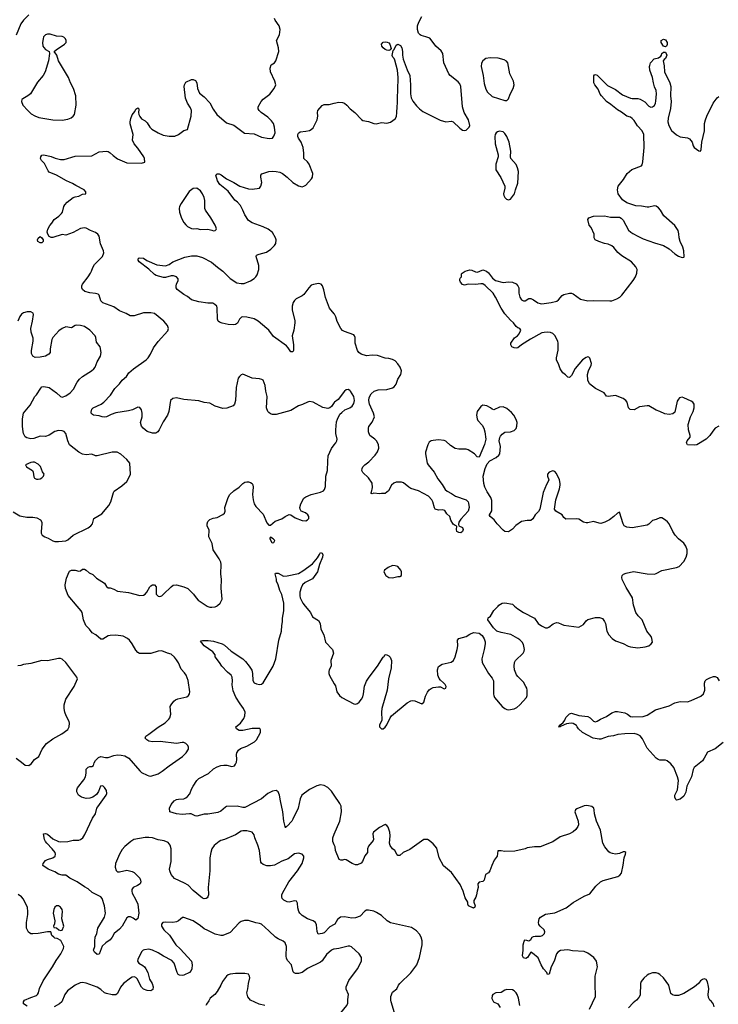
# Model space of a CAD drawing. Header units: inches. Extents: x 2134017 to 2292458, y 756222 to 916513.
# Tile 328 of 387: x 2246589 to 2254163, y 855684 to 866356. Entities that reach past the tile are written whole.
import ezdxf

# ---------------------------------------------------------------- set-up
doc = ezdxf.new("R2010")
doc.units = ezdxf.units.IN
doc.header["$MEASUREMENT"] = 0
for name, color, linetype in [('C2845', 7, 'Continuous'), ('C2846', 7, 'Continuous'), ('C2855', 7, 'Continuous'), ('C2856', 7, 'Continuous')]:
    doc.layers.add(name, color=color, linetype=linetype)

msp = doc.modelspace()

# ---------------------------------------------------------------- linework, layer by layer
at = {"layer": 'C2845', "color": 5}
for points, elevation in [([(2250000, 856550), (2249950, 856523), (2249890, 856458), (2249870, 856450), (2249825, 856445), (2249813, 856473), (2249807, 856547), (2249795, 856570), (2249770, 856588), (2249710, 856610), (2249650, 856647), (2249626, 856670), (2249614, 856690), (2249605, 856730), (2249601, 856781), (2249590, 856802), (2249570, 856805), (2249510, 856792), (2249490, 856795), (2249453, 856813), (2249436, 856830), (2249430, 856850), (2249430, 856870), (2249438, 856890), (2249508, 857012), (2249600, 857130), (2249650, 857211), (2249669, 857270), (2249669, 857290), (2249650, 857313), (2249610, 857323), (2249570, 857316), (2249498, 857262), (2249430, 857235), (2249350, 857191), (2249310, 857184), (2249270, 857185), (2249230, 857199), (2249212, 857212), (2249205, 857225), (2249190, 857350), (2249171, 857410), (2249137, 857490), (2249130, 857522), (2249109, 857550), (2249050, 857564), (2249010, 857565), (2248990, 857560), (2248930, 857521), (2248811, 857470), (2248770, 857461), (2248750, 857450), (2248696, 857404), (2248673, 857370), (2248660, 857330), (2248649, 857270), (2248649, 857130), (2248632, 856950), (2248635, 856870), (2248630, 856850), (2248622, 856838), (2248610, 856829), (2248590, 856827), (2248570, 856836), (2248470, 856917), (2248414, 856974), (2248376, 856996), (2248267, 857047), (2248231, 857090), (2248216, 857130), (2248215, 857150), (2248232, 857230), (2248231, 857370), (2248222, 857410), (2248199, 857439), (2248156, 857456), (2248092, 857468), (2248030, 857487), (2247990, 857493), (2247950, 857491), (2247825, 857470), (2247794, 857450), (2247730, 857395), (2247700, 857360), (2247672, 857310), (2247629, 857210), (2247624, 857170), (2247634, 857134), (2247650, 857120), (2247670, 857120), (2247750, 857136), (2247810, 857125), (2247830, 857112), (2247870, 857073), (2247890, 857050), (2247900, 857030), (2247904, 857010), (2247895, 856990), (2247867, 856970), (2247819, 856950), (2247805, 856930), (2247804, 856910), (2247809, 856889), (2247850, 856817), (2247870, 856770), (2247880, 856670), (2247870, 856614), (2247850, 856596), (2247819, 856619), (2247791, 856631), (2247769, 856631), (2247750, 856620), (2247700, 856530), (2247670, 856498), (2247613, 856450), (2247592, 856410), (2247570, 856382), (2247522, 856350), (2247485, 856315), (2247450, 856228), (2247430, 856222), (2247402, 856250), (2247389, 856270), (2247403, 856310), (2247403, 856370), (2247408, 856410), (2247424, 856450), (2247438, 856510), (2247507, 856630), (2247519, 856670), (2247510, 856750), (2247484, 856830), (2247470, 856850), (2247375, 856895), (2247330, 856936), (2247290, 856957), (2247211, 857011), (2247133, 857050), (2247090, 857085), (2247050, 857083), (2247010, 857093), (2246970, 857121), (2246899, 857150), (2246839, 857190), (2246843, 857210), (2246870, 857242), (2246890, 857254), (2246950, 857270), (2246972, 857288), (2246978, 857310), (2246972, 857330), (2246943, 857370), (2246882, 857430), (2246868, 857450), (2246859, 857470), (2246847, 857533), (2246870, 857535), (2246890, 857528), (2246950, 857478), (2247010, 857447), (2247030, 857444), (2247110, 857450), (2247170, 857464), (2247230, 857462), (2247250, 857471), (2247272, 857490), (2247296, 857524), (2247379, 857701), (2247411, 857750), (2247427, 857810), (2247435, 857825), (2247526, 857950), (2247533, 857970), (2247530, 858002), (2247510, 858033), (2247490, 858053), (2247465, 858050), (2247442, 857990), (2247421, 857959), (2247381, 857930), (2247350, 857919), (2247310, 857916), (2247259, 857930), (2247226, 857950), (2247210, 857988), (2247210, 858010), (2247217, 858030), (2247284, 858116), (2247301, 858150), (2247310, 858190), (2247310, 858231), (2247330, 858255), (2247350, 858261), (2247370, 858261), (2247389, 858271), (2247398, 858302), (2247412, 858328), (2247442, 858358), (2247470, 858370), (2247519, 858359), (2247550, 858358), (2247610, 858381), (2247650, 858389), (2247690, 858386), (2247730, 858377), (2247773, 858353), (2247890, 858214), (2247910, 858198), (2247970, 858167), (2247990, 858159), (2248010, 858158), (2248090, 858181), (2248135, 858210), (2248210, 858268), (2248355, 858370), (2248395, 858410), (2248420, 858450), (2248421, 858470), (2248412, 858490), (2248390, 858509), (2248370, 858520), (2248350, 858522), (2248290, 858512), (2248113, 858533), (2248030, 858529), (2247990, 858537), (2247969, 858550), (2247949, 858570), (2247955, 858590), (2247990, 858611), (2248090, 858688), (2248167, 858733), (2248206, 858774), (2248217, 858790), (2248226, 858830), (2248222, 858910), (2248230, 858931), (2248259, 858970), (2248277, 858983), (2248304, 858996), (2248402, 859018), (2248419, 859030), (2248429, 859050), (2248435, 859070), (2248415, 859195), (2248394, 859250), (2248377, 859277), (2248338, 859318), (2248310, 859384), (2248290, 859419), (2248267, 859447), (2248230, 859479), (2248190, 859489), (2248130, 859516), (2248090, 859512), (2248010, 859487), (2247887, 859487), (2247870, 859497), (2247850, 859521), (2247810, 859590), (2247780, 859630), (2247758, 859650), (2247710, 859674), (2247630, 859686), (2247570, 859681), (2247550, 859677), (2247490, 859641), (2247470, 859642), (2247415, 859690), (2247376, 859710), (2247346, 859750), (2247305, 859790), (2247280, 859850), (2247265, 859930), (2247255, 859950), (2247212, 860000)], 340), ([(2250000, 857949), (2249970, 857994), (2249930, 858035), (2249890, 858057), (2249850, 858061), (2249810, 858053), (2249730, 858013), (2249649, 857951), (2249629, 857911), (2249607, 857810), (2249551, 857689), (2249540, 857670), (2249490, 857613), (2249474, 857606), (2249470, 857598), (2249454, 857670), (2249443, 857770), (2249415, 857890), (2249407, 857950), (2249390, 857987), (2249370, 858000), (2249330, 857993), (2249281, 857970), (2249210, 857910), (2249030, 857818), (2249010, 857817), (2248948, 857832), (2248833, 857827), (2248819, 857821), (2248770, 857778), (2248737, 857763), (2248630, 857744), (2248590, 857745), (2248510, 857722), (2248490, 857727), (2248448, 857748), (2248430, 857750), (2248350, 857741), (2248288, 857750), (2248218, 857770), (2248215, 857810), (2248230, 857850), (2248265, 857890), (2248290, 857903), (2248311, 857909), (2248370, 857911), (2248390, 857920), (2248410, 857936), (2248434, 857966), (2248450, 858015), (2248469, 858050), (2248510, 858110), (2248531, 858130), (2248635, 858185), (2248690, 858237), (2248730, 858259), (2248770, 858272), (2248804, 858276), (2248836, 858276), (2248890, 858262), (2248919, 858270), (2248930, 858285), (2248938, 858310), (2248943, 858337), (2248941, 858390), (2248945, 858410), (2248961, 858439), (2248983, 858457), (2249050, 858482), (2249136, 858530), (2249157, 858550), (2249200, 858630), (2249200, 858660), (2249192, 858672), (2249175, 858675), (2249110, 858674), (2249010, 858650), (2248970, 858652), (2248941, 858670), (2248933, 858690), (2248983, 858730), (2249018, 858782), (2249030, 858810), (2249034, 858850), (2249016, 858890), (2248978, 858939), (2248933, 859013), (2248903, 859083), (2248892, 859148), (2248895, 859190), (2248891, 859231), (2248881, 859250), (2248843, 859283), (2248779, 859350), (2248756, 859390), (2248710, 859449), (2248707, 859470), (2248684, 859504), (2248590, 859570), (2248562, 859602), (2248549, 859611), (2248556, 859624), (2248570, 859626), (2248633, 859627), (2248690, 859621), (2248786, 859590), (2248810, 859576), (2248882, 859510), (2249008, 859428), (2249039, 859399), (2249078, 859350), (2249106, 859306), (2249113, 859270), (2249115, 859195), (2249130, 859170), (2249157, 859157), (2249190, 859149), (2249210, 859155), (2249230, 859170), (2249337, 859350), (2249365, 859430), (2249397, 859630), (2249428, 859730), (2249432, 859788), (2249440, 859830), (2249438, 859870), (2249451, 859949), (2249451, 860000)], 320), ([(2248621, 860000), (2248630, 859994), (2248650, 859988), (2248672, 859988), (2248710, 859993), (2248723, 860000)], 340), ([(2249684, 860000), (2249741, 859930), (2249765, 859885), (2249830, 859843), (2249846, 859810), (2249853, 859750), (2249888, 859690), (2249905, 859610), (2249982, 859530), (2249990, 859490), (2249962, 859410), (2249965, 859350), (2249945, 859310), (2249939, 859290), (2249940, 859270), (2249948, 859248), (2250000, 859158)], 320), ([(2246551, 858351), (2246610, 858310), (2246650, 858276), (2246690, 858271), (2246715, 858290), (2246750, 858338), (2246798, 858370), (2246832, 858450), (2246879, 858510), (2246950, 858562), (2247046, 858614), (2247110, 858663), (2247124, 858690), (2247129, 858730), (2247125, 858750), (2247093, 858810), (2247079, 858850), (2247072, 858890), (2247072, 858930), (2247090, 858990), (2247179, 859130), (2247217, 859210), (2247209, 859230), (2247090, 859389), (2247050, 859425), (2247030, 859433), (2247010, 859433), (2246890, 859406), (2246830, 859410), (2246710, 859376), (2246630, 859366), (2246603, 859357), (2246570, 859352)], 360), ([(2250000, 857413), (2249985, 857450), (2249983, 857470), (2249984, 857490), (2250000, 857529)], 320), ([(2246670, 855664), (2246629, 855690), (2246629, 855711), (2246642, 855730), (2246710, 855759), (2246770, 855778), (2246782, 855790), (2246793, 855810), (2246805, 855855), (2246843, 855937), (2246945, 856090), (2246983, 856157), (2247035, 856230), (2247063, 856290), (2247066, 856310), (2247034, 856374), (2246997, 856397), (2246970, 856402), (2246958, 856410), (2246938, 856430), (2246928, 856468), (2246890, 856469), (2246790, 856453), (2246730, 856449), (2246709, 856449), (2246684, 856464), (2246663, 856510), (2246662, 856570), (2246677, 856657), (2246679, 856690), (2246673, 856733), (2246630, 856825), (2246609, 856850), (2246574, 856874)], 360), ([(2250000, 856282), (2249990, 856281), (2249970, 856271), (2249915, 856225), (2249870, 856154), (2249850, 856139), (2249710, 856072), (2249650, 856028), (2249610, 856018), (2249579, 856019), (2249564, 856024), (2249555, 856035), (2249535, 856110), (2249495, 856155), (2249481, 856181), (2249477, 856210), (2249483, 856310), (2249469, 856349), (2249447, 856367), (2249390, 856393), (2249364, 856410), (2249290, 856482), (2249210, 856551), (2249190, 856561), (2249148, 856568), (2249070, 856592), (2249026, 856594), (2248990, 856581), (2248970, 856566), (2248870, 856462), (2248790, 856430), (2248770, 856428), (2248710, 856443), (2248630, 856485), (2248590, 856501), (2248550, 856536), (2248470, 856587), (2248370, 856625), (2248356, 856624), (2248311, 856590), (2248290, 856579), (2248248, 856572), (2248170, 856575), (2248142, 856570), (2248128, 856552), (2248128, 856530), (2248151, 856490), (2248214, 856434), (2248282, 856330), (2248330, 856284), (2248450, 856151), (2248458, 856110), (2248455, 856070), (2248448, 856050), (2248431, 856030), (2248370, 855998), (2248350, 855995), (2248321, 856001), (2248308, 856008), (2248296, 856030), (2248264, 856130), (2248240, 856160), (2248150, 856205), (2248090, 856243), (2248030, 856270), (2247990, 856280), (2247944, 856276), (2247927, 856270), (2247909, 856251), (2247870, 856170), (2247868, 856150), (2247881, 856130), (2247925, 856105), (2247942, 856090), (2247958, 856070), (2247978, 856030), (2247998, 855958), (2248026, 855910), (2248035, 855875), (2248034, 855846), (2248012, 855830), (2247970, 855833), (2247930, 855849), (2247910, 855869), (2247861, 855961), (2247850, 855973), (2247830, 855981), (2247810, 855979), (2247790, 855969), (2247715, 855910), (2247682, 855870), (2247650, 855801), (2247630, 855786), (2247590, 855787), (2247530, 855800), (2247510, 855810), (2247470, 855845), (2247428, 855868), (2247310, 855913), (2247270, 855920), (2247245, 855915), (2247190, 855891), (2247109, 855831), (2247080, 855790), (2247045, 855710), (2247022, 855690), (2246962, 855658)], 360), ([(2249248, 855670), (2249186, 855686), (2249090, 855729), (2249064, 855764), (2249053, 855810), (2249063, 855850), (2249069, 855910), (2249085, 855970), (2249082, 855990), (2249069, 856009), (2249030, 856016), (2248930, 856016), (2248870, 856009), (2248850, 856003), (2248830, 855989), (2248788, 855932), (2248770, 855890), (2248730, 855821), (2248706, 855790), (2248655, 855750), (2248639, 855721), (2248613, 855687), (2248608, 855670)], 380)]:
    msp.add_lwpolyline(points, dxfattribs=dict(at, elevation=elevation))
at = {"layer": 'C2845', "color": 5, "elevation": 360}
msp.add_lwpolyline([(2246990, 856753), (2246970, 856735), (2246959, 856710), (2246953, 856670), (2246971, 856589), (2246965, 856555), (2246954, 856530), (2246958, 856518), (2246990, 856514), (2247012, 856490), (2247030, 856483), (2247050, 856487), (2247066, 856530), (2247046, 856610), (2247055, 856690), (2247050, 856710), (2247030, 856738), (2247010, 856752)], close=True, dxfattribs=at)
at = {"layer": 'C2846', "color": 5}
for points, elevation in [([(2246690, 866410), (2246630, 866349), (2246602, 866310), (2246550, 866189)], 340), ([(2250000, 862206), (2249970, 862162), (2249950, 862149), (2249930, 862142), (2249874, 862154), (2249770, 862209), (2249730, 862216), (2249710, 862212), (2249655, 862185), (2249610, 862170), (2249530, 862121), (2249370, 862078), (2249330, 862076), (2249310, 862083), (2249290, 862100), (2249281, 862110), (2249265, 862150), (2249271, 862270), (2249257, 862330), (2249250, 862390), (2249241, 862421), (2249227, 862447), (2249216, 862456), (2249190, 862463), (2249110, 862472), (2249010, 862512), (2248990, 862505), (2248971, 862490), (2248959, 862470), (2248935, 862370), (2248930, 862230), (2248919, 862190), (2248905, 862170), (2248835, 862145), (2248790, 862142), (2248710, 862168), (2248650, 862200), (2248590, 862206), (2248530, 862225), (2248370, 862239), (2248290, 862258), (2248250, 862251), (2248225, 862230), (2248205, 862110), (2248193, 862070), (2248144, 861996), (2248102, 861910), (2248087, 861890), (2248065, 861875), (2248030, 861874), (2247971, 861891), (2247928, 861928), (2247910, 861950), (2247900, 861990), (2247918, 862050), (2247917, 862090), (2247908, 862128), (2247890, 862152), (2247870, 862156), (2247811, 862129), (2247770, 862116), (2247630, 862093), (2247582, 862078), (2247530, 862052), (2247510, 862047), (2247482, 862050), (2247450, 862062), (2247390, 862070), (2247377, 862077), (2247365, 862090), (2247363, 862103), (2247370, 862135), (2247385, 862150), (2247473, 862187), (2247503, 862210), (2247573, 862287), (2247622, 862358), (2247670, 862410), (2247700, 862450), (2247747, 862490), (2247773, 862527), (2247824, 862570), (2247961, 862670), (2247981, 862690), (2248007, 862730), (2248039, 862801), (2248091, 862869), (2248196, 862984), (2248201, 863010), (2248190, 863041), (2248152, 863090), (2248050, 863170), (2248010, 863178), (2247930, 863180), (2247830, 863146), (2247787, 863147), (2247744, 863170), (2247670, 863200), (2247610, 863244), (2247490, 863286), (2247470, 863310), (2247452, 863370), (2247440, 863380), (2247410, 863388), (2247350, 863395), (2247295, 863410), (2247270, 863430), (2247263, 863450), (2247263, 863470), (2247270, 863490), (2247332, 863568), (2247358, 863610), (2247369, 863630), (2247381, 863670), (2247399, 863701), (2247486, 863790), (2247501, 863830), (2247498, 863850), (2247467, 863927), (2247449, 864009), (2247436, 864030), (2247410, 864051), (2247357, 864070), (2247310, 864097), (2247290, 864101), (2247250, 864092), (2247170, 864051), (2247090, 864021), (2247048, 864028), (2246950, 863995), (2246930, 863996), (2246907, 864007), (2246893, 864030), (2246888, 864052), (2246895, 864085), (2246915, 864125), (2246939, 864150), (2246962, 864190), (2247014, 864226), (2247044, 864256), (2247054, 864270), (2247069, 864330), (2247079, 864350), (2247103, 864377), (2247170, 864428), (2247190, 864436), (2247230, 864443), (2247270, 864466), (2247306, 864470), (2247308, 864490), (2247288, 864510), (2247197, 864557), (2247161, 864581), (2247095, 864610), (2246989, 864670), (2246910, 864704), (2246897, 864717), (2246858, 864798), (2246825, 864830), (2246813, 864850), (2246817, 864870), (2246830, 864886), (2246850, 864890), (2246932, 864872), (2246975, 864855), (2247030, 864840), (2247070, 864840), (2247190, 864876), (2247370, 864882), (2247450, 864925), (2247530, 864930), (2247550, 864927), (2247570, 864914), (2247603, 864883), (2247650, 864848), (2247750, 864804), (2247910, 864801), (2247946, 864810), (2247943, 864850), (2247934, 864870), (2247870, 864965), (2247829, 865010), (2247813, 865050), (2247818, 865110), (2247787, 865227), (2247786, 865250), (2247794, 865286), (2247810, 865326), (2247838, 865362), (2247850, 865387), (2247870, 865401), (2247881, 865390), (2247882, 865382), (2247878, 865350), (2247880, 865330), (2247890, 865305), (2247910, 865282), (2247950, 865259), (2247970, 865239), (2248001, 865190), (2248021, 865170), (2248089, 865129), (2248146, 865106), (2248210, 865095), (2248270, 865095), (2248310, 865110), (2248370, 865153), (2248410, 865165), (2248447, 865310), (2248450, 865370), (2248440, 865400), (2248409, 865450), (2248387, 865507), (2248374, 865630), (2248377, 865650), (2248390, 865678), (2248450, 865708), (2248470, 865708), (2248496, 865696), (2248508, 865670), (2248517, 865610), (2248539, 865559), (2248590, 865519), (2248650, 865453), (2248686, 865386), (2248725, 865330), (2248830, 865237), (2248910, 865214), (2249025, 865125), (2249130, 865118), (2249210, 865083), (2249292, 865068), (2249329, 865071), (2249345, 865095), (2249358, 865130), (2249353, 865190), (2249342, 865230), (2249320, 865260), (2249278, 865298), (2249208, 865350), (2249186, 865370), (2249174, 865390), (2249176, 865410), (2249208, 865470), (2249230, 865495), (2249301, 865550), (2249347, 865610), (2249366, 865650), (2249355, 865690), (2249310, 865790), (2249303, 865830), (2249314, 865866), (2249350, 865890), (2249365, 865910), (2249400, 866010), (2249396, 866050), (2249373, 866130), (2249404, 866190), (2249413, 866250), (2249402, 866290), (2249358, 866350), (2249351, 866370)], 340), ([(2250000, 863168), (2249948, 863230), (2249903, 863343), (2249888, 863428), (2249871, 863470), (2249856, 863490), (2249830, 863497), (2249773, 863487), (2249750, 863477), (2249724, 863450), (2249670, 863379), (2249650, 863364), (2249586, 863330), (2249567, 863313), (2249553, 863290), (2249543, 863250), (2249543, 863210), (2249572, 863092), (2249572, 863070), (2249561, 862990), (2249542, 862930), (2249559, 862830), (2249557, 862770), (2249550, 862755), (2249530, 862757), (2249500, 862800), (2249480, 862820), (2249342, 862922), (2249290, 862990), (2249268, 863010), (2249174, 863090), (2249130, 863115), (2249050, 863133), (2249010, 863134), (2248995, 863130), (2248971, 863109), (2248950, 863068), (2248930, 863053), (2248911, 863049), (2248850, 863051), (2248786, 863066), (2248757, 863077), (2248741, 863090), (2248733, 863110), (2248731, 863231), (2248725, 863250), (2248706, 863270), (2248682, 863282), (2248630, 863284), (2248530, 863296), (2248450, 863319), (2248410, 863357), (2248370, 863376), (2248297, 863430), (2248286, 863450), (2248286, 863470), (2248289, 863490), (2248306, 863530), (2248306, 863546), (2248288, 863568), (2248258, 863578), (2248230, 863579), (2248170, 863563), (2248150, 863563), (2248070, 863584), (2248050, 863593), (2247991, 863651), (2247885, 863730), (2247874, 863750), (2247875, 863765), (2247884, 863776), (2247930, 863770), (2247967, 863747), (2248077, 863697), (2248170, 863687), (2248210, 863702), (2248250, 863731), (2248379, 863781), (2248450, 863797), (2248510, 863795), (2248570, 863779), (2248670, 863728), (2248732, 863672), (2248790, 863630), (2248870, 863550), (2248943, 863503), (2248990, 863495), (2249022, 863498), (2249090, 863524), (2249130, 863550), (2249151, 863569), (2249164, 863590), (2249183, 863650), (2249181, 863690), (2249152, 863788), (2249157, 863803), (2249185, 863815), (2249265, 863835), (2249311, 863869), (2249352, 863908), (2249367, 863930), (2249371, 863970), (2249364, 863990), (2249329, 864049), (2249284, 864084), (2249230, 864110), (2249110, 864154), (2249070, 864180), (2249030, 864239), (2249010, 864292), (2248982, 864342), (2248950, 864377), (2248921, 864401), (2248850, 864496), (2248760, 864570), (2248735, 864610), (2248714, 864670), (2248730, 864686), (2248750, 864684), (2248773, 864673), (2248830, 864632), (2248910, 864592), (2248976, 864550), (2249070, 864523), (2249110, 864520), (2249189, 864530), (2249205, 864550), (2249213, 864590), (2249204, 864650), (2249205, 864670), (2249215, 864685), (2249290, 864710), (2249330, 864715), (2249370, 864712), (2249410, 864702), (2249437, 864690), (2249490, 864648), (2249550, 864590), (2249610, 864555), (2249650, 864545), (2249670, 864550), (2249690, 864563), (2249752, 864630), (2249762, 864650), (2249766, 864690), (2249727, 864790), (2249710, 864815), (2249671, 864851), (2249668, 864870), (2249671, 864910), (2249663, 864970), (2249640, 865030), (2249611, 865070), (2249604, 865090), (2249605, 865110), (2249613, 865127), (2249630, 865140), (2249690, 865146), (2249730, 865155), (2249750, 865165), (2249770, 865185), (2249815, 865270), (2249820, 865310), (2249816, 865350), (2249823, 865370), (2249870, 865426), (2249890, 865437), (2249943, 865437), (2250000, 865451)], 320), ([(2246520, 861020), (2246590, 860980), (2246610, 860973), (2246665, 860965), (2246730, 860965), (2246775, 860955), (2246815, 860935), (2246828, 860910), (2246830, 860890), (2246822, 860810), (2246823, 860790), (2246833, 860770), (2246863, 860750), (2246898, 860738), (2246950, 860707), (2246970, 860700), (2247010, 860700), (2247091, 860709), (2247110, 860719), (2247170, 860770), (2247330, 860848), (2247359, 860870), (2247379, 860890), (2247394, 860950), (2247480, 861000), (2247556, 861090), (2247577, 861130), (2247607, 861233), (2247615, 861245), (2247697, 861303), (2247749, 861350), (2247770, 861382), (2247789, 861431), (2247784, 861550), (2247750, 861589), (2247687, 861647), (2247647, 861667), (2247590, 861667), (2247430, 861627), (2247410, 861629), (2247370, 861647), (2247310, 861640), (2247270, 861645), (2247230, 861670), (2247130, 861747), (2247111, 861790), (2247091, 861870), (2247072, 861892), (2247050, 861901), (2247010, 861903), (2246970, 861893), (2246910, 861853), (2246870, 861838), (2246810, 861840), (2246743, 861817), (2246710, 861813), (2246665, 861825), (2246650, 861833), (2246632, 861870), (2246627, 861890), (2246620, 861950), (2246620, 862030), (2246632, 862090), (2246647, 862113), (2246702, 862178), (2246754, 862270), (2246772, 862288), (2246817, 862363), (2246830, 862375), (2246850, 862381), (2246910, 862371), (2246990, 862311), (2247030, 862271), (2247050, 862264), (2247090, 862278), (2247136, 862310), (2247171, 862350), (2247213, 862427), (2247239, 862461), (2247270, 862490), (2247367, 862550), (2247392, 862570), (2247407, 862590), (2247430, 862646), (2247467, 862710), (2247474, 862750), (2247462, 862810), (2247421, 862861), (2247415, 862910), (2247406, 862930), (2247350, 862990), (2247290, 863030), (2247250, 863043), (2247210, 863045), (2247190, 863040), (2247150, 863016), (2247090, 863026), (2247050, 863009), (2247015, 862985), (2246948, 862912), (2246936, 862890), (2246918, 862790), (2246918, 862750), (2246905, 862730), (2246870, 862709), (2246810, 862697), (2246756, 862696), (2246730, 862708), (2246719, 862739), (2246717, 862770), (2246737, 862870), (2246737, 862903), (2246712, 862970), (2246710, 863010), (2246729, 863089), (2246739, 863159), (2246735, 863175), (2246709, 863189), (2246670, 863189), (2246630, 863179), (2246610, 863164), (2246590, 863139), (2246570, 863090)], 360), ([(2248723, 860000), (2248734, 860006), (2248763, 860030), (2248785, 860075), (2248774, 860194), (2248778, 860290), (2248768, 860350), (2248774, 860450), (2248770, 860476), (2248753, 860513), (2248685, 860610), (2248677, 860677), (2248640, 860750), (2248643, 860823), (2248623, 860870), (2248621, 860890), (2248630, 860916), (2248650, 860939), (2248687, 860953), (2248730, 860960), (2248790, 860993), (2248810, 861009), (2248816, 861030), (2248814, 861070), (2248850, 861177), (2248868, 861210), (2248910, 861250), (2248970, 861290), (2249010, 861328), (2249030, 861342), (2249050, 861347), (2249070, 861347), (2249090, 861341), (2249110, 861327), (2249116, 861316), (2249120, 861290), (2249113, 861210), (2249120, 861150), (2249130, 861110), (2249150, 861079), (2249230, 860997), (2249270, 860902), (2249290, 860878), (2249310, 860876), (2249359, 860921), (2249430, 860947), (2249468, 860972), (2249510, 860991), (2249530, 860990), (2249576, 860956), (2249650, 860928), (2249690, 860925), (2249710, 860934), (2249722, 860950), (2249725, 860970), (2249712, 860990), (2249689, 861010), (2249641, 861030), (2249630, 861050), (2249627, 861070), (2249637, 861110), (2249669, 861170), (2249690, 861185), (2249750, 861210), (2249850, 861236), (2249882, 861250), (2249895, 861265), (2249904, 861296), (2249909, 861410), (2249927, 861470), (2249928, 861570), (2249935, 861630), (2249950, 861670), (2249970, 861707), (2250000, 861747)], 340), ([(2249451, 860000), (2249451, 860030), (2249430, 860124), (2249408, 860170), (2249392, 860230), (2249374, 860270), (2249373, 860293), (2249359, 860350), (2249364, 860356), (2249390, 860357), (2249450, 860325), (2249490, 860329), (2249610, 860355), (2249657, 860383), (2249762, 860458), (2249817, 860523), (2249841, 860559), (2249850, 860582), (2249870, 860572), (2249875, 860555), (2249871, 860530), (2249839, 860450), (2249818, 860370), (2249764, 860296), (2249683, 860257), (2249656, 860230), (2249641, 860199), (2249628, 860150), (2249625, 860110), (2249629, 860090), (2249659, 860030), (2249684, 860000)], 320), ([(2247212, 860000), (2247115, 860115), (2247086, 860190), (2247083, 860230), (2247096, 860304), (2247124, 860370), (2247130, 860378), (2247150, 860388), (2247190, 860390), (2247230, 860379), (2247250, 860381), (2247270, 860399), (2247290, 860399), (2247310, 860390), (2247342, 860362), (2247383, 860343), (2247423, 860303), (2247508, 860248), (2247531, 860211), (2247550, 860199), (2247570, 860197), (2247610, 860184), (2247650, 860163), (2247770, 860146), (2247890, 860114), (2247930, 860117), (2247950, 860129), (2247968, 860152), (2248000, 860210), (2248010, 860221), (2248030, 860230), (2248050, 860230), (2248068, 860210), (2248070, 860130), (2248090, 860106), (2248110, 860104), (2248130, 860110), (2248150, 860128), (2248230, 860210), (2248254, 860226), (2248290, 860230), (2248370, 860209), (2248411, 860190), (2248473, 860130), (2248501, 860090), (2248525, 860065), (2248621, 860000)], 340)]:
    msp.add_lwpolyline(points, dxfattribs=dict(at, elevation=elevation))
for points, elevation in [([(2246890, 866198), (2246869, 866191), (2246849, 866171), (2246842, 866150), (2246836, 866110), (2246841, 866070), (2246850, 866053), (2246870, 866034), (2246907, 866010), (2246911, 865991), (2246900, 865910), (2246866, 865790), (2246842, 865750), (2246783, 865677), (2246706, 865554), (2246679, 865530), (2246622, 865498), (2246614, 865490), (2246608, 865470), (2246625, 865430), (2246676, 865370), (2246715, 865335), (2246752, 865312), (2246797, 865297), (2246950, 865270), (2247050, 865268), (2247110, 865276), (2247147, 865293), (2247169, 865310), (2247183, 865330), (2247203, 865430), (2247197, 865530), (2247171, 865611), (2247140, 865670), (2247118, 865730), (2247009, 865910), (2246992, 865970), (2246964, 866010), (2246983, 866030), (2247076, 866090), (2247092, 866110), (2247093, 866130), (2247087, 866147), (2247067, 866167), (2247050, 866175), (2246990, 866178), (2246918, 866198)], 360), ([(2248510, 864530), (2248470, 864527), (2248427, 864493), (2248338, 864362), (2248322, 864330), (2248317, 864310), (2248320, 864270), (2248345, 864205), (2248370, 864159), (2248390, 864134), (2248410, 864114), (2248450, 864091), (2248470, 864088), (2248510, 864093), (2248550, 864083), (2248630, 864084), (2248674, 864074), (2248690, 864066), (2248709, 864071), (2248719, 864081), (2248722, 864090), (2248717, 864110), (2248709, 864130), (2248660, 864210), (2248602, 864290), (2248595, 864310), (2248595, 864395), (2248588, 864430), (2248571, 864470), (2248550, 864502)], 340), ([(2246810, 863937), (2246785, 863950), (2246781, 863970), (2246789, 863989), (2246810, 864006), (2246830, 863991), (2246843, 863970), (2246843, 863950), (2246830, 863937)], 340), ([(2246750, 861561), (2246730, 861561), (2246710, 861557), (2246652, 861530), (2246662, 861510), (2246728, 861468), (2246737, 861450), (2246742, 861402), (2246750, 861385), (2246770, 861375), (2246790, 861375), (2246810, 861381), (2246828, 861390), (2246848, 861410), (2246855, 861430), (2246837, 861457), (2246814, 861514), (2246790, 861539)], 380), ([(2249310, 860746), (2249302, 860738), (2249302, 860730), (2249322, 860690), (2249330, 860685), (2249346, 860690), (2249355, 860710), (2249338, 860730)], 340)]:
    msp.add_lwpolyline(points, close=True, dxfattribs=dict(at, elevation=elevation))
at = {"layer": 'C2855', "color": 5}
for points, elevation in [([(2250000, 859158), (2250014, 859134), (2250026, 859070), (2250055, 859030), (2250082, 859010), (2250210, 858940), (2250230, 858936), (2250250, 858944), (2250270, 858959), (2250296, 858990), (2250310, 859016), (2250318, 859050), (2250327, 859133), (2250350, 859187), (2250378, 859230), (2250468, 859350), (2250530, 859445), (2250538, 859450), (2250550, 859474), (2250570, 859472), (2250590, 859462), (2250605, 859445), (2250619, 859410), (2250615, 859330), (2250587, 859210), (2250572, 859090), (2250516, 858890), (2250513, 858850), (2250515, 858765), (2250489, 858710), (2250490, 858690), (2250499, 858679), (2250510, 858670), (2250530, 858670), (2250550, 858686), (2250570, 858713), (2250606, 858790), (2250621, 858810), (2250790, 858953), (2250830, 858974), (2250850, 858977), (2250873, 858973), (2250950, 858941), (2250970, 858958), (2250990, 859025), (2251010, 859067), (2251030, 859094), (2251050, 859107), (2251070, 859117), (2251130, 859126), (2251150, 859125), (2251190, 859103), (2251209, 859111), (2251212, 859130), (2251203, 859150), (2251185, 859170), (2251150, 859197), (2251136, 859216), (2251122, 859250), (2251119, 859310), (2251130, 859344), (2251168, 859372), (2251267, 859393), (2251291, 859410), (2251311, 859449), (2251332, 859528), (2251340, 859570), (2251337, 859630), (2251349, 859650), (2251430, 859672), (2251470, 859697), (2251510, 859712), (2251570, 859708), (2251603, 859683), (2251626, 859646), (2251634, 859614), (2251634, 859590), (2251625, 859530), (2251598, 859430), (2251602, 859390), (2251670, 859271), (2251710, 859219), (2251725, 859190), (2251726, 859046), (2251728, 859030), (2251737, 859010), (2251819, 858910), (2251849, 858889), (2251870, 858880), (2251890, 858876), (2251950, 858887), (2251978, 858902), (2252010, 858928), (2252085, 859010), (2252091, 859030), (2252091, 859090), (2252088, 859110), (2252078, 859130), (2252050, 859174), (2251990, 859236), (2251976, 859256), (2251954, 859310), (2251951, 859350), (2251955, 859390), (2251963, 859410), (2252047, 859490), (2252058, 859510), (2252061, 859530), (2252050, 859583), (2252035, 859610), (2252010, 859634), (2251990, 859650), (2251912, 859692), (2251810, 859713), (2251763, 859730), (2251724, 859764), (2251665, 859850), (2251669, 859871), (2251694, 859890), (2251730, 859951), (2251775, 860000)], 320), ([(2251955, 860000), (2251990, 859970), (2252050, 859931), (2252170, 859870), (2252211, 859810), (2252246, 859786), (2252290, 859766), (2252310, 859766), (2252327, 859773), (2252374, 859806), (2252410, 859822), (2252430, 859820), (2252463, 859803), (2252490, 859795), (2252650, 859773), (2252700, 859800), (2252730, 859839), (2252750, 859853), (2252830, 859878), (2252876, 859876), (2252906, 859866), (2252930, 859832), (2252939, 859810), (2252953, 859730), (2252975, 859690), (2253013, 859650), (2253050, 859623), (2253130, 859594), (2253184, 859564), (2253210, 859557), (2253290, 859549), (2253370, 859557), (2253410, 859570), (2253434, 859590), (2253449, 859610), (2253444, 859650), (2253435, 859670), (2253387, 859730), (2253337, 859850), (2253295, 859895), (2253269, 859930), (2253248, 860000)], 320), ([(2254217, 858523), (2254128, 858452), (2254044, 858416), (2254011, 858350), (2253990, 858322), (2253901, 858250), (2253892, 858230), (2253872, 858150), (2253822, 858050), (2253810, 857982), (2253790, 857939), (2253750, 857907), (2253710, 857895), (2253703, 857903), (2253692, 857930), (2253693, 857950), (2253721, 858010), (2253731, 858110), (2253722, 858150), (2253681, 858250), (2253650, 858291), (2253610, 858322), (2253590, 858329), (2253530, 858331), (2253510, 858338), (2253490, 858352), (2253390, 858461), (2253341, 858561), (2253314, 858594), (2253288, 858608), (2253250, 858619), (2253150, 858617), (2253072, 858608), (2253027, 858593), (2252970, 858586), (2252890, 858557), (2252870, 858556), (2252806, 858570), (2252690, 858630), (2252649, 858670), (2252633, 858690), (2252627, 858707), (2252588, 858728), (2252569, 858731), (2252516, 858724), (2252460, 858700), (2252450, 858690), (2252429, 858690), (2252442, 858698), (2252441, 858710), (2252460, 858720), (2252481, 858739), (2252498, 858762), (2252510, 858791), (2252530, 858813), (2252550, 858833), (2252570, 858838), (2252650, 858813), (2252750, 858802), (2252773, 858790), (2252810, 858753), (2252830, 858745), (2252850, 858751), (2252886, 858774), (2252950, 858802), (2253010, 858843), (2253050, 858859), (2253070, 858859), (2253150, 858843), (2253177, 858830), (2253210, 858805), (2253230, 858800), (2253350, 858805), (2253390, 858819), (2253483, 858877), (2253630, 858919), (2253690, 858951), (2253750, 858965), (2253830, 858962), (2253870, 858975), (2253975, 859025), (2254001, 859050), (2254016, 859090), (2254014, 859166), (2254021, 859190), (2254035, 859205), (2254070, 859223), (2254110, 859236), (2254130, 859238), (2254150, 859225), (2254172, 859190)], 280), ([(2250000, 857529), (2250060, 857670), (2250078, 857770), (2250074, 857830), (2250060, 857860), (2250000, 857949)], 320), ([(2252768, 855630), (2252830, 855770), (2252833, 855810), (2252827, 855867), (2252829, 855990), (2252855, 856090), (2252842, 856150), (2252814, 856190), (2252750, 856239), (2252710, 856255), (2252582, 856262), (2252530, 856274), (2252453, 856267), (2252424, 856250), (2252408, 856230), (2252383, 856150), (2252352, 856090), (2252331, 856009), (2252310, 856008), (2252304, 856030), (2252268, 856070), (2252242, 856110), (2252210, 856186), (2252150, 856239), (2252130, 856249), (2252095, 856190), (2252078, 856182), (2252050, 856186), (2252039, 856210), (2252049, 856270), (2252049, 856330), (2252059, 856370), (2252070, 856381), (2252110, 856371), (2252130, 856386), (2252146, 856410), (2252160, 856420), (2252176, 856424), (2252237, 856423), (2252257, 856430), (2252278, 856450), (2252282, 856470), (2252275, 856490), (2252230, 856530), (2252219, 856550), (2252215, 856570), (2252220, 856610), (2252235, 856630), (2252290, 856662), (2252390, 856677), (2252512, 856728), (2252590, 856787), (2252710, 856855), (2252770, 856882), (2252834, 856966), (2252887, 857010), (2252915, 857025), (2253072, 857068), (2253096, 857084), (2253113, 857107), (2253133, 857193), (2253143, 857270), (2253158, 857310), (2253159, 857330), (2253150, 857336), (2253130, 857335), (2253090, 857318), (2253050, 857312), (2253017, 857317), (2252990, 857327), (2252977, 857337), (2252931, 857391), (2252912, 857430), (2252887, 857570), (2252841, 857670), (2252819, 857750), (2252818, 857790), (2252813, 857810), (2252790, 857829), (2252737, 857837), (2252710, 857835), (2252630, 857801), (2252616, 857790), (2252608, 857770), (2252642, 857670), (2252646, 857630), (2252640, 857610), (2252620, 857580), (2252590, 857553), (2252550, 857530), (2252450, 857500), (2252370, 857445), (2252230, 857389), (2252170, 857389), (2252090, 857379), (2252070, 857369), (2251958, 857342), (2251850, 857339), (2251810, 857349), (2251774, 857346), (2251766, 857290), (2251734, 857246), (2251707, 857190), (2251687, 857130), (2251670, 857109), (2251638, 857090), (2251626, 857030), (2251610, 857014), (2251570, 857009), (2251556, 856990), (2251559, 856950), (2251547, 856910), (2251543, 856870), (2251535, 856845), (2251513, 856810), (2251513, 856790), (2251527, 856750), (2251523, 856737), (2251510, 856725), (2251455, 856750), (2251449, 856769), (2251449, 856790), (2251418, 856838), (2251398, 856910), (2251364, 856984), (2251272, 857112), (2251185, 857185), (2251138, 857270), (2251110, 857375), (2251070, 857422), (2251030, 857458), (2251010, 857469), (2250970, 857469), (2250819, 857361), (2250747, 857330), (2250710, 857298), (2250690, 857296), (2250676, 857310), (2250657, 857350), (2250630, 857369), (2250605, 857405), (2250600, 857430), (2250606, 857510), (2250601, 857550), (2250583, 857603), (2250570, 857621), (2250550, 857632), (2250490, 857600), (2250425, 857550), (2250416, 857530), (2250424, 857470), (2250420, 857460), (2250370, 857399), (2250360, 857370), (2250359, 857330), (2250330, 857293), (2250306, 857230), (2250290, 857214), (2250250, 857197), (2250230, 857197), (2250194, 857210), (2250130, 857249), (2250110, 857252), (2250090, 857245), (2250070, 857245), (2250053, 857253), (2250014, 857350), (2250010, 857390), (2250000, 857413)], 320), ([(2250654, 855590), (2250616, 855710), (2250612, 855730), (2250614, 855770), (2250630, 855816), (2250679, 855850), (2250696, 855890), (2250712, 855910), (2250830, 856024), (2250895, 856110), (2250922, 856190), (2250954, 856330), (2250951, 856371), (2250940, 856410), (2250924, 856444), (2250890, 856481), (2250838, 856518), (2250610, 856567), (2250573, 856590), (2250510, 856647), (2250459, 856679), (2250430, 856695), (2250370, 856705), (2250350, 856704), (2250330, 856692), (2250279, 856641), (2250230, 856620), (2250190, 856618), (2250109, 856631), (2250066, 856630), (2250036, 856604), (2250007, 856553), (2250000, 856550)], 340), ([(2250000, 855563), (2250024, 855576), (2250050, 855577), (2250069, 855590), (2250136, 855670), (2250145, 855695), (2250145, 855735), (2250154, 855790), (2250129, 855849), (2250128, 855872), (2250159, 855941), (2250250, 856070), (2250296, 856150), (2250293, 856190), (2250269, 856230), (2250186, 856306), (2250170, 856315), (2250150, 856315), (2250050, 856289), (2250000, 856282)], 360), ([(2254118, 855658), (2254110, 855684), (2254090, 855713), (2254070, 855730), (2254056, 855756), (2254052, 855790), (2254060, 855850), (2254057, 855877), (2254047, 855927), (2254030, 855954), (2254010, 855961), (2253990, 855953), (2253970, 855938), (2253948, 855910), (2253906, 855874), (2253790, 855802), (2253730, 855778), (2253690, 855780), (2253666, 855786), (2253650, 855801), (2253625, 855890), (2253570, 855970), (2253530, 856007), (2253510, 856018), (2253490, 856024), (2253450, 856024), (2253410, 856012), (2253390, 855998), (2253354, 855966), (2253328, 855932), (2253320, 855910), (2253316, 855784), (2253303, 855757), (2253277, 855730), (2253240, 855700), (2253190, 855646)], 320), ([(2252012, 855672), (2251996, 855750), (2251982, 855790), (2251970, 855810), (2251949, 855830), (2251930, 855839), (2251870, 855845), (2251850, 855838), (2251810, 855813), (2251750, 855809), (2251717, 855790), (2251710, 855779), (2251708, 855748), (2251727, 855710), (2251771, 855690), (2251798, 855650)], 340)]:
    msp.add_lwpolyline(points, dxfattribs=dict(at, elevation=elevation))
at = {"layer": 'C2856', "color": 5}
for points, elevation in [([(2250000, 865451), (2250050, 865463), (2250090, 865458), (2250110, 865450), (2250136, 865430), (2250172, 865390), (2250224, 865350), (2250293, 865273), (2250310, 865263), (2250370, 865253), (2250430, 865231), (2250452, 865228), (2250510, 865241), (2250570, 865236), (2250610, 865246), (2250660, 865280), (2250674, 865306), (2250678, 865350), (2250680, 865410), (2250686, 865454), (2250687, 865650), (2250693, 865673), (2250693, 865730), (2250684, 865810), (2250657, 865917), (2250650, 865935), (2250635, 865950), (2250629, 865969), (2250638, 866022), (2250650, 866032), (2250670, 866078), (2250690, 866092), (2250717, 866077), (2250731, 866051), (2250741, 866010), (2250741, 865970), (2250748, 865928), (2250790, 865811), (2250818, 865750), (2250826, 865650), (2250827, 865553), (2250834, 865510), (2250852, 865472), (2250890, 865422), (2250922, 865390), (2250961, 865361), (2251146, 865266), (2251210, 865249), (2251270, 865257), (2251290, 865250), (2251361, 865181), (2251390, 865160), (2251410, 865155), (2251430, 865160), (2251461, 865190), (2251469, 865210), (2251455, 865270), (2251406, 865350), (2251390, 865410), (2251370, 865630), (2251360, 865660), (2251343, 865683), (2251256, 865750), (2251240, 865770), (2251188, 865888), (2251178, 865990), (2251160, 866020), (2251099, 866070), (2251050, 866138), (2251034, 866154), (2250991, 866171), (2250943, 866183), (2250930, 866190), (2250911, 866211), (2250901, 866250), (2250903, 866290), (2250917, 866330), (2250949, 866390)], 320), ([(2254170, 861949), (2254130, 861927), (2254103, 861897), (2254070, 861849), (2254033, 861810), (2253930, 861749), (2253910, 861746), (2253830, 861749), (2253819, 861770), (2253826, 861790), (2253859, 861830), (2253857, 861850), (2253838, 861910), (2253837, 861970), (2253861, 862050), (2253890, 862110), (2253901, 862150), (2253901, 862190), (2253887, 862210), (2253870, 862222), (2253790, 862259), (2253770, 862263), (2253743, 862257), (2253730, 862244), (2253718, 862222), (2253690, 862102), (2253670, 862085), (2253630, 862076), (2253584, 862084), (2253530, 862110), (2253490, 862122), (2253410, 862170), (2253390, 862172), (2253310, 862161), (2253250, 862127), (2253209, 862130), (2253190, 862150), (2253175, 862210), (2253159, 862230), (2253131, 862251), (2253050, 862284), (2252970, 862272), (2252950, 862277), (2252924, 862310), (2252830, 862359), (2252768, 862410), (2252748, 862450), (2252743, 862510), (2252755, 862550), (2252785, 862610), (2252787, 862630), (2252770, 862689), (2252758, 862698), (2252750, 862701), (2252730, 862696), (2252690, 862668), (2252610, 862577), (2252570, 862501), (2252550, 862479), (2252530, 862481), (2252508, 862508), (2252478, 862530), (2252450, 862570), (2252435, 862615), (2252408, 862669), (2252408, 862690), (2252427, 862773), (2252427, 862850), (2252423, 862870), (2252392, 862932), (2252370, 862954), (2252344, 862964), (2252310, 862968), (2252274, 862966), (2252250, 862960), (2252127, 862893), (2252029, 862831), (2251990, 862801), (2251970, 862797), (2251950, 862800), (2251925, 862810), (2251913, 862830), (2251913, 862850), (2251952, 862908), (2251985, 862930), (2252003, 862950), (2252022, 862990), (2252010, 863008), (2251990, 863015), (2251972, 863032), (2251943, 863070), (2251910, 863100), (2251848, 863168), (2251809, 863230), (2251749, 863349), (2251722, 863390), (2251636, 863476), (2251610, 863493), (2251590, 863494), (2251530, 863484), (2251450, 863490), (2251410, 863477), (2251390, 863484), (2251367, 863510), (2251359, 863530), (2251360, 863540), (2251365, 863555), (2251378, 863570), (2251380, 863600), (2251386, 863610), (2251419, 863630), (2251470, 863644), (2251490, 863641), (2251530, 863623), (2251550, 863621), (2251570, 863626), (2251610, 863646), (2251650, 863630), (2251670, 863612), (2251714, 863554), (2251748, 863529), (2251830, 863506), (2251890, 863513), (2251930, 863510), (2251970, 863494), (2251990, 863470), (2251999, 863450), (2252000, 863390), (2252010, 863350), (2252030, 863319), (2252050, 863307), (2252070, 863308), (2252110, 863333), (2252130, 863335), (2252161, 863321), (2252206, 863286), (2252230, 863279), (2252250, 863276), (2252350, 863289), (2252414, 863306), (2252430, 863319), (2252470, 863366), (2252490, 863378), (2252550, 863392), (2252570, 863392), (2252590, 863386), (2252670, 863326), (2252750, 863309), (2252810, 863313), (2252987, 863307), (2253010, 863310), (2253062, 863330), (2253096, 863350), (2253118, 863370), (2253241, 863530), (2253266, 863570), (2253281, 863610), (2253283, 863650), (2253270, 863677), (2253222, 863730), (2253117, 863797), (2253074, 863834), (2253030, 863888), (2253010, 863904), (2252970, 863921), (2252928, 863930), (2252868, 863950), (2252829, 863970), (2252817, 863990), (2252816, 864030), (2252784, 864104), (2252764, 864130), (2252749, 864190), (2252758, 864210), (2252810, 864227), (2252930, 864231), (2252995, 864215), (2253090, 864215), (2253110, 864203), (2253130, 864183), (2253190, 864076), (2253213, 864053), (2253238, 864038), (2253290, 864008), (2253350, 863982), (2253470, 863938), (2253570, 863908), (2253630, 863873), (2253690, 863818), (2253730, 863793), (2253770, 863778), (2253790, 863782), (2253793, 863787), (2253789, 863851), (2253780, 863890), (2253750, 863950), (2253738, 863990), (2253735, 864035), (2253727, 864070), (2253690, 864125), (2253572, 864230), (2253537, 864290), (2253515, 864315), (2253490, 864333), (2253470, 864339), (2253410, 864325), (2253390, 864325), (2253330, 864336), (2253270, 864340), (2253170, 864370), (2253125, 864405), (2253077, 864470), (2253069, 864511), (2253079, 864550), (2253136, 864624), (2253175, 864690), (2253227, 864733), (2253329, 864771), (2253338, 864782), (2253345, 864815), (2253359, 864970), (2253354, 865110), (2253338, 865150), (2253286, 865206), (2253250, 865264), (2253230, 865286), (2253210, 865298), (2253170, 865310), (2253115, 865355), (2253070, 865378), (2252998, 865438), (2252950, 865470), (2252896, 865530), (2252883, 865550), (2252861, 865601), (2252824, 865650), (2252815, 865670), (2252814, 865746), (2252821, 865759), (2252830, 865761), (2252850, 865755), (2252961, 865641), (2253050, 865600), (2253123, 865543), (2253210, 865507), (2253230, 865502), (2253290, 865500), (2253314, 865494), (2253366, 865466), (2253410, 865419), (2253430, 865408), (2253450, 865411), (2253470, 865427), (2253481, 865450), (2253486, 865474), (2253493, 865553), (2253488, 865588), (2253470, 865629), (2253460, 865670), (2253450, 865730), (2253421, 865810), (2253416, 865850), (2253419, 865861), (2253429, 865890), (2253469, 865931), (2253516, 865944), (2253540, 865960), (2253548, 865970), (2253549, 865991), (2253570, 866005), (2253590, 866005), (2253604, 865970), (2253590, 865935), (2253575, 865925), (2253565, 865910), (2253575, 865855), (2253579, 865790), (2253637, 865670), (2253647, 865630), (2253646, 865530), (2253653, 865470), (2253645, 865395), (2253618, 865290), (2253617, 865250), (2253627, 865210), (2253656, 865156), (2253710, 865107), (2253750, 865086), (2253830, 865077), (2253850, 865065), (2253879, 865030), (2253889, 864990), (2253902, 864970), (2253950, 864933), (2253969, 864931), (2253977, 864950), (2253985, 865030), (2254014, 865150), (2254013, 865230), (2254023, 865270), (2254038, 865310), (2254108, 865450), (2254150, 865510), (2254170, 865524)], 280), ([(2253248, 860000), (2253245, 860010), (2253231, 860090), (2253163, 860203), (2253121, 860290), (2253116, 860310), (2253119, 860330), (2253135, 860345), (2253163, 860357), (2253244, 860376), (2253390, 860349), (2253470, 860347), (2253490, 860354), (2253550, 860387), (2253710, 860417), (2253739, 860430), (2253790, 860485), (2253813, 860530), (2253827, 860570), (2253825, 860610), (2253810, 860650), (2253790, 860681), (2253730, 860729), (2253695, 860770), (2253670, 860810), (2253631, 860891), (2253613, 860913), (2253592, 860932), (2253550, 860956), (2253530, 860956), (2253490, 860938), (2253450, 860929), (2253410, 860889), (2253390, 860878), (2253230, 860847), (2253170, 860855), (2253143, 860870), (2253131, 860891), (2253090, 861018), (2253070, 861009), (2253031, 860970), (2252985, 860935), (2252932, 860908), (2252890, 860897), (2252870, 860898), (2252810, 860916), (2252750, 860902), (2252730, 860901), (2252701, 860910), (2252650, 860941), (2252630, 860945), (2252510, 860942), (2252490, 860959), (2252470, 860990), (2252400, 861030), (2252387, 861050), (2252400, 861150), (2252440, 861270), (2252449, 861310), (2252450, 861330), (2252443, 861370), (2252410, 861436), (2252390, 861458), (2252370, 861465), (2252330, 861452), (2252311, 861430), (2252311, 861410), (2252325, 861370), (2252323, 861357), (2252301, 861319), (2252264, 861230), (2252229, 861050), (2252215, 861025), (2252179, 860990), (2252153, 860947), (2252130, 860929), (2252110, 860926), (2252089, 860929), (2252030, 860916), (2251967, 860873), (2251930, 860833), (2251890, 860805), (2251850, 860809), (2251830, 860824), (2251764, 860890), (2251734, 860934), (2251689, 860970), (2251683, 860983), (2251681, 860990), (2251706, 861034), (2251706, 861146), (2251697, 861177), (2251657, 861237), (2251630, 861290), (2251620, 861330), (2251615, 861410), (2251635, 861490), (2251657, 861543), (2251687, 861573), (2251754, 861610), (2251785, 861635), (2251796, 861650), (2251800, 861730), (2251788, 861790), (2251793, 861827), (2251800, 861840), (2251818, 861862), (2251850, 861884), (2251910, 861889), (2251950, 861905), (2251970, 861926), (2251980, 861950), (2251981, 861990), (2251970, 862024), (2251946, 862070), (2251920, 862100), (2251870, 862141), (2251830, 862160), (2251790, 862155), (2251730, 862129), (2251710, 862136), (2251693, 862150), (2251654, 862170), (2251610, 862176), (2251590, 862164), (2251550, 862110), (2251541, 862070), (2251547, 862030), (2251557, 862010), (2251602, 861962), (2251620, 861930), (2251630, 861890), (2251641, 861810), (2251628, 861750), (2251570, 861615), (2251550, 861619), (2251521, 861650), (2251450, 861695), (2251430, 861702), (2251350, 861700), (2251310, 861707), (2251261, 861741), (2251210, 861787), (2251190, 861794), (2251130, 861801), (2251070, 861796), (2251050, 861790), (2251030, 861776), (2251013, 861747), (2250990, 861670), (2250989, 861650), (2251007, 861550), (2251018, 861530), (2251081, 861450), (2251121, 861381), (2251170, 861319), (2251203, 861263), (2251224, 861244), (2251270, 861221), (2251313, 861193), (2251430, 861150), (2251450, 861131), (2251456, 861116), (2251462, 861070), (2251450, 861030), (2251370, 860942), (2251351, 860910), (2251345, 860885), (2251351, 860871), (2251390, 860851), (2251396, 860830), (2251390, 860810), (2251370, 860794), (2251350, 860797), (2251329, 860810), (2251325, 860830), (2251328, 860868), (2251310, 860872), (2251287, 860887), (2251264, 860930), (2251254, 860970), (2251220, 861000), (2251197, 861037), (2251170, 861045), (2251130, 861039), (2251095, 861050), (2251085, 861065), (2251068, 861130), (2251057, 861150), (2251020, 861190), (2250912, 861250), (2250830, 861276), (2250808, 861288), (2250750, 861337), (2250730, 861343), (2250696, 861344), (2250670, 861344), (2250646, 861334), (2250621, 861310), (2250586, 861250), (2250550, 861222), (2250510, 861222), (2250490, 861217), (2250430, 861225), (2250410, 861218), (2250400, 861220), (2250398, 861230), (2250404, 861236), (2250413, 861287), (2250411, 861331), (2250372, 861390), (2250309, 861449), (2250300, 861470), (2250302, 861490), (2250311, 861510), (2250330, 861530), (2250375, 861565), (2250444, 861636), (2250469, 861671), (2250483, 861710), (2250480, 861750), (2250458, 861790), (2250440, 861810), (2250384, 861850), (2250370, 861890), (2250370, 861930), (2250375, 861945), (2250410, 861993), (2250434, 862050), (2250425, 862090), (2250380, 862190), (2250375, 862230), (2250379, 862261), (2250398, 862302), (2250432, 862328), (2250477, 862343), (2250571, 862349), (2250630, 862365), (2250650, 862377), (2250670, 862406), (2250690, 862459), (2250720, 862510), (2250729, 862550), (2250714, 862590), (2250690, 862627), (2250658, 862658), (2250630, 862673), (2250590, 862683), (2250550, 862686), (2250470, 862716), (2250410, 862720), (2250350, 862712), (2250290, 862732), (2250267, 862747), (2250251, 862771), (2250225, 862850), (2250225, 862910), (2250219, 862930), (2250210, 862939), (2250110, 862975), (2250090, 862987), (2250070, 863009), (2250030, 863083), (2250016, 863136), (2250003, 863163), (2250000, 863168)], 320), ([(2250000, 861747), (2250018, 861770), (2250028, 861792), (2250030, 861810), (2250017, 861870), (2250015, 861910), (2250024, 861996), (2250033, 862027), (2250061, 862079), (2250080, 862100), (2250113, 862127), (2250170, 862149), (2250192, 862168), (2250210, 862196), (2250218, 862230), (2250210, 862272), (2250177, 862330), (2250170, 862338), (2250150, 862347), (2250130, 862345), (2250110, 862329), (2250040, 862240), (2250003, 862210), (2250000, 862206)], 340), ([(2251775, 860000), (2251784, 860010), (2251818, 860030), (2251850, 860035), (2251930, 860021), (2251955, 860000)], 320)]:
    msp.add_lwpolyline(points, dxfattribs=dict(at, elevation=elevation))
for points, elevation in [([(2253590, 866062), (2253568, 866070), (2253542, 866110), (2253542, 866130), (2253570, 866146), (2253590, 866136), (2253607, 866110), (2253610, 866086), (2253602, 866070)], 280), ([(2250590, 866022), (2250570, 866024), (2250550, 866031), (2250528, 866050), (2250515, 866070), (2250513, 866090), (2250529, 866111), (2250550, 866116), (2250573, 866113), (2250590, 866104), (2250602, 866090), (2250616, 866044), (2250606, 866030)], 320), ([(2251690, 865943), (2251644, 865936), (2251610, 865910), (2251597, 865883), (2251593, 865850), (2251615, 865750), (2251625, 865665), (2251641, 865601), (2251661, 865570), (2251710, 865523), (2251850, 865481), (2251870, 865479), (2251890, 865498), (2251906, 865550), (2251939, 865610), (2251948, 865650), (2251942, 865690), (2251902, 865770), (2251881, 865890), (2251867, 865907), (2251841, 865921), (2251777, 865937)], 320), ([(2251790, 865148), (2251770, 865141), (2251756, 865130), (2251744, 865110), (2251741, 865090), (2251743, 865010), (2251778, 864890), (2251778, 864870), (2251750, 864790), (2251750, 864730), (2251805, 864645), (2251847, 864550), (2251849, 864530), (2251834, 864470), (2251839, 864450), (2251849, 864429), (2251867, 864410), (2251890, 864404), (2251910, 864411), (2251955, 864470), (2251963, 864510), (2251990, 864585), (2251995, 864710), (2251986, 864750), (2251970, 864787), (2251915, 864850), (2251911, 864870), (2251915, 864930), (2251894, 865030), (2251870, 865090), (2251850, 865122), (2251830, 865139)], 320), ([(2250630, 860439), (2250583, 860417), (2250545, 860390), (2250538, 860370), (2250558, 860330), (2250590, 860311), (2250630, 860307), (2250690, 860322), (2250710, 860322), (2250727, 860333), (2250728, 860370), (2250722, 860390), (2250689, 860429), (2250658, 860438)], 340)]:
    msp.add_lwpolyline(points, close=True, dxfattribs=dict(at, elevation=elevation))

doc.saveas('drawing.dxf')
